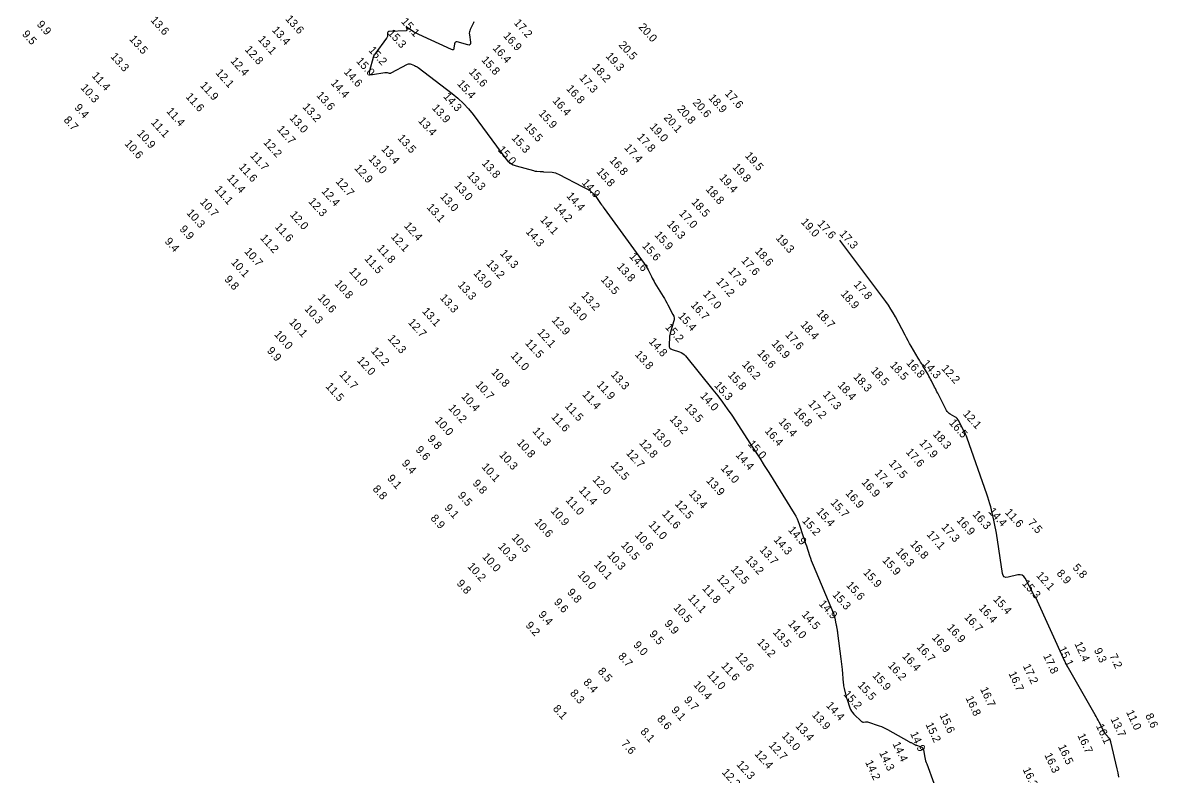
# Model space of a CAD drawing. Extents: x 988130 to 1132882, y 654656 to 841453.
# Drawn here: x 1028221 to 1028931, y 833066 to 833535 of the extents above; entities that cross this region are included whole.
import ezdxf

# ---------------------------------------------------------------- set-up
doc = ezdxf.new("R2010")
doc.units = 0
doc.layers.add('V-TOPO-MAJR', color=7, linetype='Continuous')
doc.layers.add('V-TOPO-SOUN', color=7, linetype='Continuous')

msp = doc.modelspace()

# ---------------------------------------------------------------- linework, layer by layer
at = {"layer": 'V-TOPO-MAJR'}
for points in [[(1028503.12, 833535.9), (1028502.94, 833535.32), (1028502.7, 833534.76), (1028500.88, 833531.17), (1028500.56, 833530.38), (1028500.36, 833529.57), (1028500.3, 833528.73), (1028500.38, 833527.88), (1028501.15, 833523.13), (1028501.17, 833522.22), (1028500.89, 833521.66), (1028500.29, 833521.43), (1028499.39, 833521.54), (1028492.76, 833523.31), (1028492.13, 833523.38), (1028491.66, 833523.23), (1028491.33, 833522.85), (1028491.15, 833522.25), (1028490.74, 833519.38), (1028490.56, 833518.79), (1028490.25, 833518.46), (1028489.8, 833518.38), (1028489.21, 833518.55), (1028468.76, 833527.93), (1028467.93, 833528.33), (1028467.12, 833528.76), (1028466.33, 833529.22), (1028465.55, 833529.71), (1028461.43, 833532.4), (1028461.22, 833532.5), (1028461.09, 833532.5), (1028461.03, 833532.37), (1028461.05, 833532.14), (1028461.28, 833530.96), (1028461.29, 833530.7), (1028461.22, 833530.51), (1028461.05, 833530.4), (1028460.8, 833530.35), (1028450.26, 833529.89), (1028449.87, 833529.81), (1028449.59, 833529.64), (1028449.41, 833529.36), (1028449.34, 833528.97), (1028449.25, 833527.21), (1028449.19, 833526.78), (1028449.08, 833526.37), (1028448.91, 833525.99), (1028448.68, 833525.62), (1028441.35, 833515.66), (1028441.23, 833515.5), (1028441.12, 833515.34), (1028441.01, 833515.17), (1028440.91, 833515), (1028440.5, 833514.3), (1028440.4, 833514.13), (1028440.32, 833513.95), (1028440.25, 833513.76), (1028440.19, 833513.57), (1028437.92, 833505.2), (1028437.77, 833504.04), (1028438.06, 833503.27), (1028438.8, 833502.91), (1028439.97, 833502.95), (1028447.67, 833504.26), (1028448, 833504.3), (1028448.34, 833504.3), (1028448.67, 833504.27), (1028449, 833504.21), (1028450.33, 833503.89), (1028450.66, 833503.84), (1028450.98, 833503.84), (1028451.29, 833503.91), (1028451.59, 833504.04), (1028461.74, 833509.39), (1028462.28, 833509.6), (1028462.83, 833509.69), (1028463.39, 833509.65), (1028463.94, 833509.49), (1028466.19, 833508.56), (1028466.75, 833508.31), (1028467.28, 833508.02), (1028467.79, 833507.7), (1028468.29, 833507.35), (1028489.65, 833491.1), (1028493.25, 833488.16), (1028496.62, 833484.98), (1028499.76, 833481.57), (1028502.67, 833477.93), (1028523.12, 833450.39), (1028524.44, 833448.87), (1028525.95, 833447.63), (1028527.65, 833446.67), (1028529.54, 833445.98), (1028540.42, 833442.95), (1028540.93, 833442.82), (1028541.45, 833442.72), (1028541.97, 833442.64), (1028542.49, 833442.59), (1028544.6, 833442.43), (1028545.13, 833442.39), (1028545.66, 833442.36), (1028546.19, 833442.32), (1028546.72, 833442.28), (1028552.01, 833441.94), (1028553.05, 833441.81), (1028554.06, 833441.58), (1028555.04, 833441.25), (1028556, 833440.81), (1028571.27, 833432.75), (1028571.68, 833432.54), (1028572.08, 833432.34), (1028572.49, 833432.14), (1028572.89, 833431.95), (1028574.54, 833431.2), (1028574.94, 833431), (1028575.32, 833430.76), (1028575.67, 833430.5), (1028576.01, 833430.2), (1028578.15, 833428.16), (1028578.6, 833427.7), (1028579.03, 833427.23), (1028579.43, 833426.73), (1028579.8, 833426.21), (1028582.35, 833422.47), (1028582.9, 833421.67), (1028583.46, 833420.87), (1028584.02, 833420.08), (1028584.59, 833419.3), (1028609.58, 833384.98), (1028610.25, 833384.02), (1028610.87, 833383.03), (1028611.45, 833382.02), (1028611.99, 833380.98), (1028614.04, 833376.77), (1028614.56, 833375.72), (1028615.11, 833374.69), (1028615.69, 833373.67), (1028616.29, 833372.67), (1028621.36, 833364.44), (1028622.15, 833363.13), (1028622.92, 833361.8), (1028623.66, 833360.46), (1028624.38, 833359.1), (1028627.5, 833353.08), (1028627.95, 833351.99), (1028628.16, 833350.88), (1028628.16, 833349.76), (1028627.92, 833348.61), (1028625.99, 833342.12), (1028625.92, 833341.88), (1028625.86, 833341.65), (1028625.8, 833341.41), (1028625.74, 833341.18), (1028625.53, 833340.23), (1028625.48, 833339.99), (1028625.45, 833339.75), (1028625.42, 833339.51), (1028625.4, 833339.27), (1028625.14, 833333.75), (1028625.22, 833332.84), (1028625.55, 833332.11), (1028626.13, 833331.55), (1028626.96, 833331.17), (1028631.61, 833329.77), (1028632.66, 833329.37), (1028633.61, 833328.83), (1028634.47, 833328.15), (1028635.24, 833327.33), (1028652.51, 833306.08), (1028655.57, 833302.21), (1028658.54, 833298.26), (1028661.4, 833294.24), (1028664.17, 833290.15), (1028676.03, 833272.09), (1028678.9, 833267.69), (1028681.74, 833263.28), (1028684.55, 833258.85), (1028687.34, 833254.4), (1028703.29, 833228.79), (1028704.22, 833227.19), (1028705.05, 833225.54), (1028705.78, 833223.85), (1028706.4, 833222.1), (1028708.86, 833214.52), (1028709.35, 833213.02), (1028709.85, 833211.51), (1028710.35, 833210), (1028710.85, 833208.5), (1028712.85, 833202.48), (1028713.36, 833200.98), (1028713.91, 833199.49), (1028714.48, 833198.01), (1028715.07, 833196.54), (1028727.67, 833166.26), (1028727.94, 833165.55), (1028728.18, 833164.84), (1028728.38, 833164.12), (1028728.55, 833163.39), (1028729.27, 833159.95), (1028729.38, 833159.45), (1028729.47, 833158.95), (1028729.57, 833158.46), (1028729.65, 833157.96), (1028730, 833155.96), (1028730.08, 833155.46), (1028730.16, 833154.96), (1028730.23, 833154.46), (1028730.3, 833153.96), (1028732.38, 833138.07), (1028732.6, 833136.39), (1028732.79, 833134.71), (1028732.96, 833133.02), (1028733.12, 833131.33), (1028733.84, 833122.97), (1028733.94, 833122.09), (1028734.06, 833121.22), (1028734.22, 833120.35), (1028734.42, 833119.48), (1028735.26, 833116.04), (1028735.48, 833115.18), (1028735.72, 833114.33), (1028735.98, 833113.48), (1028736.25, 833112.64), (1028737.99, 833107.49), (1028738.43, 833106.4), (1028739, 833105.37), (1028739.69, 833104.43), (1028740.49, 833103.56), (1028745.35, 833098.94), (1028745.6, 833098.74), (1028745.87, 833098.62), (1028746.17, 833098.56), (1028746.49, 833098.56), (1028747.81, 833098.74), (1028748.13, 833098.76), (1028748.46, 833098.75), (1028748.78, 833098.7), (1028749.09, 833098.61), (1028756.38, 833096.14), (1028757.69, 833095.66), (1028758.97, 833095.13), (1028760.23, 833094.53), (1028761.46, 833093.88), (1028774.71, 833086.45), (1028775.08, 833086.25), (1028775.44, 833086.05), (1028775.8, 833085.86), (1028776.17, 833085.67), (1028777.64, 833084.91), (1028778.01, 833084.72), (1028778.38, 833084.55), (1028778.76, 833084.39), (1028779.15, 833084.25), (1028782.34, 833083.11), (1028782.94, 833082.82), (1028783.4, 833082.42), (1028783.73, 833081.9), (1028783.92, 833081.26), (1028784.83, 833076.42), (1028785.05, 833075.39), (1028785.31, 833074.38), (1028785.61, 833073.37), (1028785.96, 833072.37), (1028790.44, 833060.27)], [(1028905.97, 833064.16), (1028905.54, 833066.78), (1028904.99, 833069.39), (1028900.99, 833086.23), (1028900.8, 833086.86), (1028900.55, 833087.45), (1028900.22, 833088.01), (1028899.83, 833088.53), (1028898.11, 833090.55), (1028897.7, 833091.07), (1028897.32, 833091.61), (1028896.97, 833092.17), (1028896.65, 833092.74), (1028893.69, 833098.51), (1028893.09, 833099.66), (1028892.47, 833100.81), (1028891.84, 833101.95), (1028891.2, 833103.08), (1028873.59, 833133.68), (1028873.49, 833133.86), (1028873.39, 833134.04), (1028873.29, 833134.22), (1028873.2, 833134.41), (1028872.82, 833135.14), (1028872.73, 833135.32), (1028872.64, 833135.51), (1028872.55, 833135.69), (1028872.47, 833135.88), (1028854.04, 833176.27), (1028853.96, 833176.43), (1028853.87, 833176.58), (1028853.78, 833176.72), (1028853.67, 833176.85), (1028853.22, 833177.38), (1028853.12, 833177.52), (1028853.02, 833177.66), (1028852.92, 833177.8), (1028852.84, 833177.95), (1028847.48, 833188.33), (1028846.65, 833189.5), (1028845.63, 833190.24), (1028844.4, 833190.54), (1028842.97, 833190.4), (1028836.86, 833188.95), (1028835.49, 833188.83), (1028834.44, 833189.19), (1028833.72, 833190.02), (1028833.32, 833191.34), (1028829.48, 833216.42), (1028829.14, 833218.5), (1028828.76, 833220.56), (1028828.33, 833222.62), (1028827.87, 833224.68), (1028825.92, 833232.87), (1028825.41, 833234.9), (1028824.84, 833236.93), (1028824.22, 833238.94), (1028823.55, 833240.93), (1028811.3, 833275.79), (1028810.81, 833277.1), (1028810.27, 833278.39), (1028809.69, 833279.66), (1028809.05, 833280.91), (1028805.91, 833286.85), (1028805.47, 833287.56), (1028804.94, 833288.18), (1028804.33, 833288.72), (1028803.63, 833289.18), (1028800.67, 833290.83), (1028799.97, 833291.29), (1028799.36, 833291.83), (1028798.84, 833292.45), (1028798.41, 833293.17), (1028792.9, 833303.88), (1028792.4, 833304.85), (1028791.9, 833305.83), (1028791.41, 833306.8), (1028790.91, 833307.78), (1028788.94, 833311.69), (1028788.44, 833312.67), (1028787.92, 833313.63), (1028787.39, 833314.59), (1028786.84, 833315.54), (1028783.62, 833320.97), (1028782.9, 833322.2), (1028782.18, 833323.42), (1028781.46, 833324.64), (1028780.74, 833325.86), (1028776.3, 833333.38), (1028775.33, 833335.05), (1028774.38, 833336.73), (1028773.45, 833338.42), (1028772.54, 833340.12), (1028766.48, 833351.64), (1028765.12, 833354.1), (1028763.67, 833356.5), (1028762.12, 833358.84), (1028760.48, 833361.12), (1028731.62, 833399.54)]]:
    msp.add_lwpolyline(points, dxfattribs=at)

# ---------------------------------------------------------------- texts
at = {"layer": 'V-TOPO-SOUN'}
for s, rotation, p in [('13.6 ', 312, (1028300.94, 833536.74)), ('13.6 ', 312, (1028385.15, 833537.49)), ('15.1 ', 312, (1028457.43, 833535.81)), ('9.9', 312, (1028229.91, 833534.04)), ('13.4 ', 312, (1028376.77, 833530.54)), ('15.3 ', 312, (1028449.1, 833528.64)), ('17.2 ', 312, (1028527.85, 833535.05)), ('20.0 ', 312, (1028605.72, 833532.41)), ('9.5', 312, (1028220.74, 833527.98)), ('13.5 ', 312, (1028287.7, 833524.89)), ('13.1 ', 312, (1028368.07, 833524.7)), ('16.9 ', 312, (1028521.23, 833526.95)), ('20.5 ', 312, (1028593.24, 833521.27)), ('12.8 ', 312, (1028359.83, 833518.36)), ('15.2 ', 312, (1028437.09, 833517.94)), ('16.4 ', 312, (1028514.63, 833519.22)), ('13.3 ', 312, (1028275.97, 833513.98)), ('12.4 ', 312, (1028350.86, 833511.23)), ('15.0 ', 312, (1028429.37, 833511.14)), ('15.8 ', 312, (1028507.59, 833511.85)), ('18.2 ', 312, (1028576.77, 833507.29)), ('19.3 ', 312, (1028585.22, 833514.21)), ('11.4 ', 312, (1028264.22, 833502.01)), ('12.1 ', 312, (1028341.53, 833503.86)), ('14.6 ', 312, (1028421.7, 833504.35)), ('15.6 ', 312, (1028499.76, 833504.35)), ('17.3 ', 312, (1028568.71, 833500.66)), ('10.3 ', 312, (1028257.29, 833494.51)), ('11.9 ', 312, (1028331.86, 833495.97)), ('14.4 ', 312, (1028413.46, 833497.44)), ('15.4 ', 312, (1028492.42, 833497.01)), ('16.8 ', 312, (1028560.58, 833493.9)), ('11.6 ', 312, (1028322.88, 833488.93)), ('13.6 ', 312, (1028404.51, 833489.77)), ('14.3 ', 312, (1028483.79, 833489.04)), ('16.4 ', 312, (1028551.99, 833486.38)), ('18.9 ', 312, (1028649.35, 833488.17)), ('17.6 ', 312, (1028659.56, 833490.94)), ('9.4', 312, (1028253.42, 833482.06)), ('11.4 ', 312, (1028310.86, 833479.83)), ('13.2 ', 312, (1028395.87, 833482.52)), ('13.9 ', 312, (1028476.68, 833481.89)), ('20.8 ', 312, (1028629.8, 833481.23)), ('20.6 ', 312, (1028639.5, 833485.23)), ('8.7', 312, (1028246.69, 833474.33)), ('11.1 ', 312, (1028301.21, 833472.79)), ('13.0 ', 312, (1028387.75, 833475.61)), ('13.4 ', 312, (1028468.06, 833473.87)), ('15.9 ', 312, (1028543.24, 833478.42)), ('20.1 ', 312, (1028621.39, 833475.78)), ('10.9 ', 312, (1028292.52, 833465.94)), ('12.7 ', 312, (1028379.92, 833468.59)), ('15.5 ', 312, (1028534.33, 833470.13)), ('19.0 ', 312, (1028612.64, 833470.07)), ('10.6 ', 312, (1028284.75, 833459.55)), ('12.2 ', 312, (1028371.4, 833460.37)), ('13.5 ', 312, (1028455.24, 833463.01)), ('15.3 ', 312, (1028526.43, 833463.1)), ('17.8 ', 312, (1028604.75, 833463.68)), ('11.7 ', 312, (1028363.18, 833452.09)), ('13.4 ', 312, (1028445.04, 833456.22)), ('15.0 ', 312, (1028517.76, 833455.75)), ('17.4 ', 312, (1028596.77, 833457.05)), ('19.5 ', 312, (1028672.16, 833452.01)), ('11.6 ', 312, (1028356.03, 833444.99)), ('12.9 ', 312, (1028428.21, 833444.29)), ('13.0 ', 312, (1028437.01, 833450.14)), ('13.8 ', 312, (1028507.84, 833447.36)), ('16.8 ', 312, (1028587.49, 833449.17)), ('19.8 ', 312, (1028664.35, 833444.92)), ('11.4 ', 312, (1028348.67, 833438.04)), ('13.3 ', 312, (1028498.63, 833439.8)), ('15.8 ', 312, (1028579.4, 833442.09)), ('19.4 ', 312, (1028656.1, 833438.27)), ('11.1 ', 312, (1028340.98, 833430.96)), ('12.4 ', 312, (1028407.69, 833429.86)), ('12.7 ', 312, (1028416.57, 833435.91)), ('13.0 ', 312, (1028490.61, 833433.41)), ('14.9 ', 312, (1028570.25, 833435.17)), ('18.8 ', 312, (1028647.61, 833431.1)), ('10.7 ', 312, (1028331.79, 833423.13)), ('12.3 ', 312, (1028399.55, 833423.44)), ('13.0 ', 312, (1028481.76, 833426.53)), ('14.4 ', 312, (1028560.69, 833426.87)), ('18.5 ', 312, (1028638.7, 833423.08)), ('10.3 ', 312, (1028323.45, 833416.33)), ('12.0 ', 312, (1028387.96, 833415.18)), ('13.1 ', 312, (1028473.4, 833419.85)), ('14.2 ', 312, (1028552.82, 833419.98)), ('17.0 ', 312, (1028630.95, 833416.06)), ('12.4 ', 312, (1028459.25, 833408.24)), ('14.1 ', 312, (1028544.16, 833412.12)), ('16.3 ', 312, (1028623.45, 833409.31)), ('19.0 ', 312, (1028707.13, 833410.63)), ('17.6 ', 312, (1028717.37, 833409.51)), ('9.9', 312, (1028319.03, 833406.17)), ('11.6 ', 312, (1028378.57, 833407.64)), ('12.1 ', 312, (1028451.03, 833401.42)), ('14.3 ', 312, (1028535.24, 833404.57)), ('15.9 ', 312, (1028615.72, 833402.51)), ('17.3 ', 312, (1028731.14, 833403.22)), ('9.4', 312, (1028309.79, 833398.48)), ('11.2 ', 312, (1028369.44, 833400.66)), ('11.8 ', 312, (1028442.37, 833394.25)), ('15.6 ', 312, (1028607.94, 833395.73)), ('19.3 ', 312, (1028691.41, 833400.63)), ('10.7 ', 312, (1028359.5, 833392.22)), ('11.5 ', 312, (1028434.53, 833387.74)), ('14.3 ', 312, (1028519.15, 833391.06)), ('14.6 ', 312, (1028599.96, 833389.11)), ('18.6 ', 312, (1028678.32, 833392.47)), ('10.1 ', 312, (1028351.22, 833385.47)), ('11.0 ', 312, (1028425, 833379.85)), ('13.2 ', 312, (1028510.61, 833384.65)), ('13.8 ', 312, (1028592.17, 833382.72)), ('17.3 ', 312, (1028661.73, 833380.05)), ('17.6 ', 312, (1028669.82, 833386.61)), ('9.8', 312, (1028347.1, 833374.79)), ('13.0 ', 312, (1028502.57, 833378.62)), ('13.5 ', 312, (1028582.12, 833374.7)), ('17.2 ', 312, (1028654.2, 833373.41)), ('10.8 ', 312, (1028415.91, 833372.08)), ('13.3 ', 312, (1028492.8, 833371.31)), ('17.0 ', 312, (1028645.94, 833365.65)), ('18.9 ', 312, (1028731.97, 833365.73)), ('17.8 ', 312, (1028740.05, 833371.63)), ('10.6 ', 312, (1028405.35, 833363.3)), ('13.3 ', 312, (1028481.65, 833363.29)), ('13.2 ', 312, (1028569.99, 833364.77)), ('16.7 ', 312, (1028638.25, 833358.79)), ('10.3 ', 312, (1028397.08, 833356.4)), ('13.1 ', 312, (1028470.56, 833354.84)), ('13.0 ', 312, (1028562, 833358.29)), ('15.4 ', 312, (1028630.35, 833351.89)), ('18.7 ', 312, (1028716.75, 833353.61)), ('10.1 ', 312, (1028387.46, 833348.13)), ('12.7 ', 312, (1028461.76, 833347.96)), ('12.9 ', 312, (1028551.45, 833349.35)), ('15.2 ', 312, (1028622.35, 833344.92)), ('18.4 ', 312, (1028706.8, 833346.52)), ('10.0 ', 312, (1028378.19, 833340.46)), ('12.3 ', 312, (1028449.07, 833337.86)), ('12.1 ', 312, (1028542.49, 833341.65)), ('17.6 ', 312, (1028697.28, 833340.22)), ('9.9', 312, (1028373.63, 833330.24)), ('12.2 ', 312, (1028438.59, 833330.14)), ('11.5 ', 312, (1028534.85, 833335.04)), ('14.8 ', 312, (1028612.12, 833335.92)), ('16.9 ', 312, (1028688.73, 833334.68)), ('12.0 ', 312, (1028429.86, 833324.24)), ('11.0 ', 312, (1028525.84, 833327.2)), ('13.8 ', 312, (1028603.43, 833327.91)), ('16.6 ', 312, (1028679.82, 833328.67)), ('10.8 ', 312, (1028513.67, 833316.88)), ('16.2 ', 312, (1028670.32, 833321.6)), ('18.5 ', 312, (1028750.67, 833317.79)), ('18.5 ', 312, (1028762.64, 833321.23)), ('16.8 ', 312, (1028772.92, 833322.63)), ('14.3 ', 312, (1028782.95, 833322.2)), ('12.2 ', 312, (1028794.86, 833319.12)), ('11.7 ', 312, (1028418.81, 833315.45)), ('10.7 ', 312, (1028503.87, 833308.99)), ('11.9 ', 312, (1028579.53, 833309.04)), ('13.3 ', 312, (1028588.41, 833315.29)), ('15.8 ', 312, (1028661.49, 833315.04)), ('18.3 ', 312, (1028739.85, 833313.92)), ('11.5 ', 312, (1028410.25, 833307.98)), ('10.4 ', 312, (1028495.05, 833301.64)), ('11.4 ', 312, (1028570.61, 833302.95)), ('14.0 ', 312, (1028644.17, 833302.05)), ('15.3 ', 312, (1028652.96, 833308.59)), ('17.3 ', 312, (1028720.75, 833302.83)), ('18.4 ', 312, (1028730.06, 833308.68)), ('11.5 ', 312, (1028559.71, 833295.64)), ('13.5 ', 312, (1028634.52, 833294.83)), ('17.2 ', 312, (1028711.58, 833297.13)), ('10.2 ', 312, (1028486.91, 833294.43)), ('11.6 ', 312, (1028551.16, 833288.96)), ('13.2 ', 312, (1028625.11, 833287.52)), ('16.8 ', 312, (1028702.67, 833292.16)), ('12.1 ', 312, (1028808.28, 833290.82)), ('10.0 ', 312, (1028478.5, 833286.6)), ('16.4 ', 312, (1028693.17, 833285.85)), ('16.5 ', 312, (1028799.6, 833285.18)), ('9.8', 312, (1028473.82, 833275.23)), ('11.3 ', 312, (1028539.48, 833280.06)), ('13.0 ', 312, (1028614.51, 833279.21)), ('16.4 ', 312, (1028684.51, 833280.13)), ('18.3 ', 312, (1028789.45, 833278.18)), ('9.6', 312, (1028466.49, 833268.38)), ('10.8 ', 312, (1028529.68, 833272.75)), ('12.7 ', 312, (1028597.9, 833266.34)), ('12.8 ', 312, (1028606.09, 833272.62)), ('15.0 ', 312, (1028673.98, 833271.98)), ('17.6 ', 312, (1028772.66, 833266.95)), ('17.9 ', 312, (1028781.04, 833272.54)), ('9.4', 312, (1028457.82, 833259.88)), ('10.3 ', 312, (1028518.67, 833265.19)), ('14.4 ', 312, (1028666.31, 833265.07)), ('17.5 ', 312, (1028762, 833259.86)), ('10.1 ', 312, (1028507.71, 833257.7)), ('12.5 ', 312, (1028588.32, 833258.74)), ('14.0 ', 312, (1028656.98, 833256.83)), ('17.4 ', 312, (1028753.14, 833253.81)), ('9.1', 312, (1028448.72, 833250.52)), ('9.8', 312, (1028502.07, 833247.39)), ('12.0 ', 312, (1028576.92, 833249.81)), ('13.9 ', 312, (1028647.98, 833249.1)), ('16.9 ', 312, (1028744.95, 833248.07)), ('8.8', 312, (1028439.65, 833243.84)), ('9.5', 312, (1028492.81, 833239.79)), ('11.4 ', 312, (1028568.37, 833243.21)), ('13.4 ', 312, (1028637.08, 833240.99)), ('16.9 ', 312, (1028734.89, 833241.21)), ('9.1', 312, (1028484.49, 833232.07)), ('11.0 ', 312, (1028560.13, 833236.94)), ('12.5 ', 312, (1028628.4, 833234.54)), ('15.7 ', 312, (1028725.63, 833235.35)), ('8.9', 312, (1028475.78, 833225.59)), ('10.9 ', 312, (1028550.88, 833230.23)), ('11.6 ', 312, (1028620.36, 833228.35)), ('15.2 ', 312, (1028707.82, 833224.05)), ('15.4 ', 312, (1028716.72, 833229.77)), ('16.9 ', 312, (1028804.3, 833224.35)), ('16.3 ', 312, (1028814.28, 833228.04)), ('14.4 ', 312, (1028824.15, 833229.81)), ('11.6 ', 312, (1028834.52, 833229.28)), ('10.6 ', 312, (1028540.69, 833223.06)), ('11.0 ', 312, (1028611.92, 833221.65)), ('14.9 ', 312, (1028699.14, 833218.24)), ('17.3 ', 312, (1028794.78, 833220.03)), ('7.5', 312, (1028848.83, 833222.76)), ('10.5 ', 312, (1028526.42, 833213.53)), ('10.6 ', 312, (1028603.39, 833215.08)), ('14.3 ', 312, (1028690.08, 833212.13)), ('16.8 ', 312, (1028775.25, 833209.48)), ('17.1 ', 312, (1028785.66, 833215.48)), ('10.3 ', 312, (1028517.98, 833207.95)), ('10.3 ', 312, (1028586.09, 833202.63)), ('10.5 ', 312, (1028594.77, 833208.79)), ('13.7 ', 312, (1028681.27, 833205.92)), ('16.3 ', 312, (1028766.38, 833204.7)), ('10.2 ', 312, (1028498.84, 833195.52)), ('10.0 ', 312, (1028508.08, 833201.52)), ('10.1 ', 312, (1028577.82, 833196.76)), ('13.2 ', 312, (1028672.38, 833199.79)), ('15.9 ', 312, (1028757.92, 833199.35)), ('5.8', 312, (1028876.78, 833194.72)), ('10.0 ', 312, (1028567.62, 833190.48)), ('12.5 ', 312, (1028663.28, 833193.76)), ('15.9 ', 312, (1028745.99, 833191.68)), ('12.1 ', 312, (1028854.05, 833189.88)), ('8.9', 312, (1028866.79, 833191.14)), ('9.8', 312, (1028492.11, 833184.91)), ('11.8 ', 312, (1028645.47, 833181.79)), ('12.1 ', 312, (1028654.57, 833187.99)), ('15.6 ', 312, (1028735.4, 833183.8)), ('15.3 ', 312, (1028845.26, 833184.78)), ('9.8', 312, (1028561.12, 833179.31)), ('11.1 ', 312, (1028636.53, 833175.76)), ('15.3 ', 312, (1028726.75, 833177.83)), ('15.4 ', 312, (1028827.21, 833174.96)), ('9.6', 312, (1028552.84, 833173.19)), ('10.5 ', 312, (1028627.49, 833169.76)), ('14.9 ', 312, (1028718.33, 833172.1)), ('16.4 ', 312, (1028818.12, 833169.52)), ('9.4', 312, (1028543.14, 833165.37)), ('9.9', 312, (1028621.89, 833159.73)), ('14.5 ', 312, (1028707.53, 833165.46)), ('16.7 ', 312, (1028809.07, 833163.84)), ('9.2', 312, (1028535.15, 833158.67)), ('9.5', 312, (1028612.38, 833153.23)), ('13.5 ', 312, (1028689.57, 833154.34)), ('14.0 ', 312, (1028699, 833159.71)), ('16.9 ', 312, (1028798.33, 833157.21)), ('9.0', 312, (1028602.45, 833146.42)), ('13.2 ', 312, (1028679.71, 833148.08)), ('16.9 ', 312, (1028788.91, 833151.02)), ('12.4 ', 295, (1028878.13, 833147.45)), ('8.7', 312, (1028592.94, 833139.27)), ('12.6 ', 312, (1028666.16, 833139.46)), ('16.4 ', 312, (1028770.35, 833139.41)), ('16.7 ', 312, (1028779.41, 833145.12)), ('17.8 ', 295, (1028858.57, 833139.92)), ('15.1 ', 295, (1028868.08, 833144.5)), ('9.3', 295, (1028890.32, 833143.47)), ('7.2', 295, (1028899.95, 833139.93)), ('11.6 ', 312, (1028657.29, 833133.37)), ('16.2 ', 312, (1028761.39, 833133.63)), ('17.2 ', 295, (1028845.92, 833133.53)), ('8.5', 312, (1028580.24, 833129.93)), ('11.0 ', 312, (1028648.53, 833127.9)), ('15.9 ', 312, (1028751.75, 833127.35)), ('16.7 ', 295, (1028836.95, 833128.91)), ('8.4', 312, (1028571.19, 833123.1)), ('10.4 ', 312, (1028639.96, 833121.65)), ('15.5 ', 312, (1028742.5, 833121.3)), ('16.7 ', 295, (1028819.23, 833119.16)), ('8.3', 312, (1028562.92, 833116.3)), ('9.7', 312, (1028634.11, 833112.02)), ('15.2 ', 312, (1028733.65, 833115.64)), ('16.8 ', 295, (1028810.14, 833113.53)), ('8.1', 312, (1028552.21, 833106.63)), ('9.1', 312, (1028626.14, 833105.76)), ('14.4 ', 312, (1028722.84, 833108.64)), ('11.0 ', 295, (1028910.38, 833104.78)), ('8.6', 312, (1028617.27, 833100.18)), ('13.9 ', 312, (1028713.95, 833102.82)), ('15.6 ', 295, (1028793.87, 833102.8)), ('13.7 ', 295, (1028900.71, 833100.4)), ('8.6', 295, (1028922.36, 833102.66)), ('8.1', 312, (1028606.86, 833092.3)), ('13.0 ', 312, (1028695.11, 833089.79)), ('13.4 ', 312, (1028703.69, 833095.81)), ('14.9 ', 295, (1028775.53, 833091.3)), ('15.2 ', 295, (1028785.14, 833097.04)), ('16.7 ', 295, (1028879.99, 833090.16)), ('16.1 ', 295, (1028891.56, 833096.14)), ('7.6', 312, (1028594.86, 833084.79)), ('12.7 ', 312, (1028687.02, 833083.84)), ('14.4 ', 295, (1028764.55, 833084.95)), ('16.5 ', 295, (1028867.89, 833083.24)), ('12.4 ', 312, (1028678.16, 833078.4)), ('14.3 ', 295, (1028756.19, 833079.33)), ('16.3 ', 295, (1028859.33, 833077.97)), ('12.3 ', 312, (1028666.84, 833071.85)), ('14.2 ', 295, (1028747.42, 833073.45)), ('16.3 ', 295, (1028845.79, 833068.98)), ('12.2 ', 312, (1028657.74, 833066.88))]:
    msp.add_text(s, height=5, rotation=rotation, dxfattribs=at).set_placement(p)

doc.saveas('drawing.dxf')
